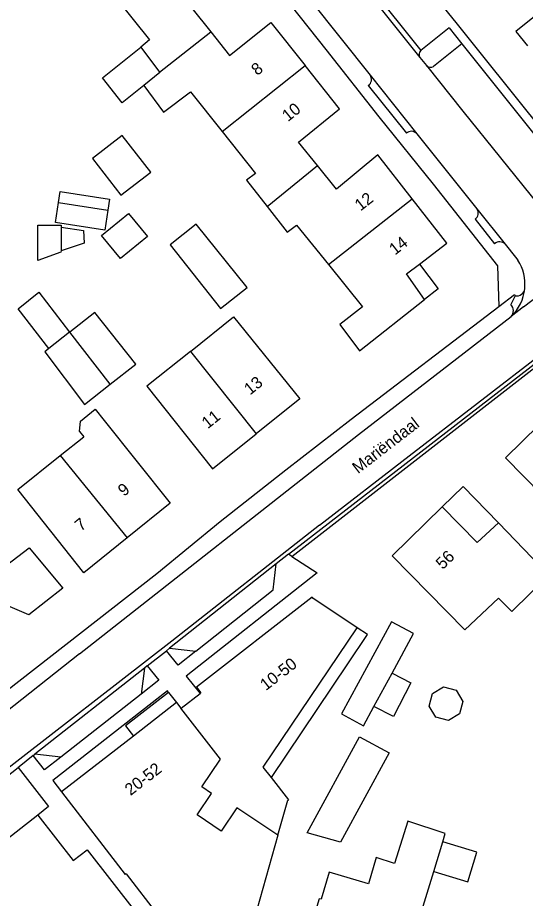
# Model space of a CAD drawing. Extents: x 194485 to 197793, y 468269 to 470822.
# Drawn here: x 195045.7 to 195096.8, y 469975.4 to 470064 of the extents above; entities that cross this region are included whole.
import ezdxf

# ---------------------------------------------------------------- set-up
doc = ezdxf.new("R2010")
doc.units = 0
for name, color, linetype in [('BGT begrenzing pand op maaiveld onder overbouw', 7, 'Continuous'), ('BGT grensvlak gebouwinstallatie plus 1', 7, 'Continuous'), ('BGT grensvlak onbegroeid terreindeel', 7, 'Continuous'), ('BGT grensvlak overig bouwwerk uitbreiding populatie', 7, 'Continuous'), ('BGT grensvlak pand deel overbouw', 7, 'Continuous'), ('BGT grensvlak pand op maaiveld', 7, 'Continuous'), ('BGT grensvlak pand op maaiveld LR', 7, 'Continuous'), ('BGT grensvlak wegdeel', 7, 'Continuous'), ('BGT tekst huisnummerreeks', 7, 'Continuous'), ('BGT tekst openbare ruimte label weg', 7, 'Continuous')]:
    doc.layers.add(name, color=color, linetype=linetype)

msp = doc.modelspace()

# ---------------------------------------------------------------- linework, layer by layer
at = {"layer": 'BGT begrenzing pand op maaiveld onder overbouw'}
msp.add_line((195061.724, 469995.106), (195057.381, 469991.737), dxfattribs=at)
at = {"layer": 'BGT grensvlak gebouwinstallatie plus 1'}
for p, q in [((195054.273, 470057.966), (195058.122, 470061.035)), ((195049.851, 470045.412), (195050.023, 470046.532)), ((195050.023, 470046.532), (195054.99, 470045.768)), ((195054.99, 470045.768), (195054.818, 470044.649)), ((195054.18, 470042.092), (195056.9, 470044.314)), ((195056.9, 470044.314), (195058.792, 470041.998)), ((195047.75, 470043.13), (195050.097, 470043.13)), ((195047.75, 470039.599), (195047.75, 470043.13)), ((195050.097, 470043.13), (195050.097, 470042.952)), ((195056.071, 470039.776), (195054.18, 470042.092)), ((195058.792, 470041.998), (195056.071, 470039.776)), ((195050.097, 470040.57), (195050.088, 470040.415)), ((195050.088, 470040.415), (195047.75, 470039.599)), ((195086.164, 470039.233), (195088.046, 470036.746)), ((195045.802, 470034.721), (195047.871, 470036.385)), ((195047.871, 470036.385), (195050.956, 470032.362)), ((195088.046, 470036.746), (195086.662, 470035.668)), ((195048.863, 470030.731), (195045.802, 470034.721)), ((195080.931, 470001.945), (195079.908, 470002.626)), ((195078.952, 469999.003), (195080.931, 470001.945)), ((195071.262, 469987.568), (195078.952, 469999.003)), ((195083.409, 469998.069), (195085.3, 469997.103)), ((195085.3, 469997.103), (195083.562, 469993.695)), ((195083.562, 469993.695), (195081.587, 469994.703)), ((195091.931, 469980.062), (195088.509, 469981.101)), ((195091.024, 469977.076), (195091.931, 469980.062)), ((195087.602, 469978.115), (195091.024, 469977.076))]:
    msp.add_line(p, q, dxfattribs=at)
for points in [[(195058.419, 470057.181), (195056.246, 470055.464), (195054.273, 470057.966)], [(195053.258, 470049.849), (195056.117, 470046.154), (195059.125, 470048.481), (195056.265, 470052.177), (195053.258, 470049.849)], [(195094.107, 470013.196), (195090.568, 470016.856), (195088.459, 470014.816)]]:
    msp.add_lwpolyline(points, dxfattribs=at)
at = {"layer": 'BGT grensvlak onbegroeid terreindeel'}
msp.add_lwpolyline([(195073.336, 470009.819), (195099.892, 470030.463), (195101.911, 470032.033)], dxfattribs=at)
at = {"layer": 'BGT grensvlak overig bouwwerk uitbreiding populatie'}
for p, q in [((195050.097, 470042.952), (195052.361, 470042.592)), ((195050.097, 470042.952), (195050.097, 470040.57)), ((195052.361, 470042.592), (195052.439, 470041.322)), ((195052.439, 470041.322), (195050.097, 470040.57)), ((195087.475, 469996.012), (195088.597, 469996.675)), ((195088.597, 469996.675), (195089.859, 469996.351)), ((195089.859, 469996.351), (195090.522, 469995.229)), ((195087.15, 469994.75), (195087.475, 469996.012)), ((195087.813, 469993.628), (195087.15, 469994.75)), ((195090.522, 469995.229), (195090.197, 469993.967)), ((195089.075, 469993.304), (195087.813, 469993.628)), ((195090.197, 469993.967), (195089.075, 469993.304))]:
    msp.add_line(p, q, dxfattribs=at)
at = {"layer": 'BGT grensvlak pand deel overbouw'}
msp.add_line((195060.928, 469996.129), (195061.724, 469995.106), dxfattribs=at)
msp.add_lwpolyline([(195060.928, 469996.129), (195056.581, 469992.75), (195057.381, 469991.737)], dxfattribs=at)
at = {"layer": 'BGT grensvlak pand op maaiveld'}
for p, q in [((195058.122, 470061.035), (195060.009, 470058.544)), ((195058.419, 470057.181), (195060.411, 470054.508)), ((195049.542, 470043.401), (195049.851, 470045.412)), ((195049.851, 470045.412), (195054.818, 470044.649)), ((195054.818, 470044.649), (195054.509, 470042.637)), ((195054.509, 470042.637), (195049.542, 470043.401)), ((195050.956, 470032.362), (195048.863, 470030.731)), ((195050.973, 470032.375), (195050.956, 470032.362)), ((195052.057, 470023.425), (195053.547, 470024.614)), ((195053.547, 470024.614), (195054.441, 470023.493)), ((195051.941, 470022.396), (195052.057, 470023.425)), ((195051.941, 470022.396), (195052.377, 470021.849)), ((195050.016, 470019.968), (195052.377, 470021.849)), ((195081.587, 469994.703), (195083.409, 469998.069)), ((195061.724, 469995.106), (195062.156, 469994.55)), ((195057.381, 469991.737), (195050.142, 469986.123)), ((195074.867, 469982.007), (195080.125, 469991.668)), ((195080.125, 469991.668), (195083.111, 469990.043)), ((195083.111, 469990.043), (195078.22, 469981.055)), ((195050.142, 469986.123), (195056.559, 469977.819)), ((195078.22, 469981.055), (195074.867, 469982.007)), ((195088.509, 469981.101), (195088.757, 469981.919)), ((195087.602, 469978.115), (195088.509, 469981.101)), ((195056.651, 469977.891), (195056.559, 469977.819))]:
    msp.add_line(p, q, dxfattribs=at)
for points in [[(195063.976, 470072.48), (195067.421, 470068.142), (195063.275, 470064.99), (195065.159, 470062.594)], [(195055.709, 470065.916), (195059.016, 470061.774), (195058.122, 470061.035)], [(195099.894, 470063.523), (195098.735, 470064.944), (195095.877, 470062.613), (195097.036, 470061.192)], [(195065.159, 470062.594), (195067.044, 470060.197), (195071.2, 470063.54), (195074.658, 470059.195)], [(195075.908, 470049.131), (195073.985, 470051.495), (195078.115, 470054.85), (195074.658, 470059.195)], [(195060.009, 470058.544), (195060.053, 470058.486), (195058.419, 470057.181)], [(195060.411, 470054.508), (195063.122, 470056.564), (195066.308, 470052.551)], [(195066.308, 470052.551), (195069.662, 470048.328), (195068.754, 470047.679), (195070.841, 470045.012)], [(195085.444, 470045.777), (195081.972, 470050.211), (195077.83, 470046.767), (195075.908, 470049.131)], [(195070.841, 470045.012), (195072.86, 470042.432), (195073.78, 470043.158), (195077.002, 470039.169)], [(195086.164, 470039.233), (195088.915, 470041.343), (195085.444, 470045.777)], [(195063.683, 470043.254), (195061.076, 470041.168), (195066.14, 470034.747), (195068.836, 470036.886), (195063.683, 470043.254)], [(195077.002, 470039.169), (195080.421, 470034.936), (195078.141, 470033.134), (195080.137, 470030.51), (195086.662, 470035.668)], [(195086.662, 470035.668), (195084.858, 470038.231), (195086.164, 470039.233)], [(195055.028, 470027.14), (195057.61, 470029.168), (195053.492, 470034.339), (195050.973, 470032.375)], [(195063.117, 470030.434), (195067.45, 470033.911), (195074.138, 470025.654), (195069.734, 470022.14)], [(195048.863, 470030.731), (195048.453, 470030.411), (195052.446, 470025.111), (195055.028, 470027.14)], [(195063.117, 470030.434), (195058.748, 470026.927), (195065.331, 470018.627), (195069.734, 470022.14)], [(195102.599, 470012.711), (195102.139, 470012.282), (195094.808, 470019.73), (195099.859, 470024.665)], [(195054.441, 470023.493), (195061.071, 470015.182), (195056.739, 470011.671)], [(195056.739, 470011.671), (195052.407, 470008.16), (195045.738, 470016.56), (195050.016, 470019.968)], [(195094.107, 470013.196), (195099.194, 470007.936), (195095.462, 470004.28), (195094.133, 470005.626), (195090.739, 470002.433), (195083.408, 470009.881), (195088.459, 470014.816)], [(195088.459, 470014.816), (195091.957, 470011.205), (195094.107, 470013.196)], [(195038.919, 470009.129), (195043.74, 470007.064), (195044.606, 470008.924), (195046.886, 470010.687), (195050.29, 470006.603), (195046.85, 470003.932), (195043.291, 470005.44), (195039.738, 469997.071), (195034.725, 469999.336)], [(195079.908, 470002.626), (195075.435, 470005.602), (195075.443, 470005.623), (195075.378, 470005.696), (195063.726, 469996.66), (195064.168, 469996.088), (195064.096, 469996.033)], [(195071.262, 469987.568), (195070.443, 469988.613), (195079.908, 470002.626)], [(195083.409, 469998.069), (195085.559, 470002.041), (195083.339, 470003.246), (195078.316, 469993.967)], [(195062.156, 469994.55), (195062.179, 469994.568), (195062.192, 469994.553), (195064.096, 469996.033)], [(195078.316, 469993.967), (195080.536, 469992.762), (195081.587, 469994.703)], [(195071.918, 469981.777), (195072.907, 469985.303), (195072.939, 469985.282), (195073.015, 469985.331), (195071.262, 469987.568)], [(195088.757, 469981.919), (195084.99, 469983.19), (195083.66, 469978.903), (195081.806, 469979.503), (195081.053, 469976.868), (195077.065, 469978.039), (195076.261, 469975.326), (195076.057, 469975.362), (195073.279, 469966.137), (195073.765, 469966.003), (195073.523, 469965.018), (195076.808, 469964.055), (195077.114, 469964.989), (195080.588, 469964.143), (195082.43, 469970.055), (195082.941, 469969.96), (195083.88, 469972.98), (195083.726, 469973.067), (195084.153, 469974.436), (195086.276, 469973.751), (195087.602, 469978.115)], [(195071.918, 469981.777), (195068.001, 469967.805), (195057.878, 469970.659)], [(195056.651, 469977.891), (195059.918, 469973.658), (195057.878, 469970.659)]]:
    msp.add_lwpolyline(points, dxfattribs=at)
at = {"layer": 'BGT grensvlak pand op maaiveld LR'}
for p, q in [((195060.009, 470058.544), (195065.159, 470062.594)), ((195066.308, 470052.551), (195074.658, 470059.195)), ((195070.841, 470045.012), (195075.908, 470049.131)), ((195077.002, 470039.169), (195085.444, 470045.777)), ((195055.028, 470027.14), (195050.973, 470032.375)), ((195063.117, 470030.434), (195069.734, 470022.14)), ((195050.016, 470019.968), (195056.739, 470011.671))]:
    msp.add_line(p, q, dxfattribs=at)
msp.add_lwpolyline([(195071.918, 469981.777), (195067.779, 469984.521), (195066.205, 469982.183), (195063.799, 469983.803), (195065.252, 469985.96), (195064.256, 469986.63), (195066.135, 469989.419), (195062.156, 469994.55)], dxfattribs=at)
at = {"layer": 'BGT grensvlak wegdeel'}
for p, q in [((195080.498, 470067.175), (195086.216, 470060.012)), ((195087.403, 470066.547), (195089.816, 470063.531)), ((195075.235, 470065.711), (195081.202, 470058.235)), ((195089.141, 470062.991), (195086.295, 470060.715)), ((195089.141, 470062.991), (195090.418, 470061.391)), ((195089.816, 470063.531), (195092.362, 470060.348)), ((195090.418, 470061.391), (195087.573, 470059.116)), ((195090.418, 470061.391), (195101.265, 470047.807)), ((195092.362, 470060.348), (195101.595, 470048.806)), ((195086.216, 470060.012), (195086.87, 470059.194)), ((195081.202, 470058.235), (195085.906, 470052.341)), ((195081.014, 470057.189), (195084.844, 470052.389)), ((195085.906, 470052.341), (195091.941, 470044.779)), ((195091.941, 470044.779), (195094.782, 470041.219)), ((195091.753, 470043.733), (195093.721, 470041.267)), ((195096.645, 470034.925), (195105.488, 470041.758)), ((195094.782, 470041.219), (195095.821, 470039.918)), ((195095.821, 470039.918), (195096.066, 470039.611)), ((195085.144, 470019.93), (195107.023, 470036.818)), ((195095.802, 470036.043), (195095.36, 470035.149)), ((195096.645, 470034.925), (195095.387, 470033.952)), ((195072.98, 470010.054), (195101.723, 470032.258)), ((195076.102, 470012.951), (195085.144, 470019.93)), ((195076.102, 470012.951), (195061.246, 470001.301)), ((195072.98, 470010.054), (195071.752, 470009.081)), ((195073.336, 470009.819), (195072.98, 470010.054)), ((195071.752, 470009.081), (195061.015, 470000.575)), ((195061.246, 470001.301), (195030.644, 469977.562)), ((195051.971, 470000), (195039.553, 469990.237)), ((195058.779, 469998.797), (195060.702, 470000.326)), ((195061.015, 470000.575), (195060.702, 470000.326)), ((195061.015, 470000.575), (195063.654, 470000.272)), ((195058.504, 469998.579), (195047.462, 469989.906)), ((195058.504, 469998.579), (195058.158, 469995.961)), ((195058.779, 469998.797), (195058.504, 469998.579)), ((195058.158, 469995.961), (195050.076, 469989.612)), ((195047.283, 469989.764), (195047.462, 469989.906)), ((195050.076, 469989.612), (195047.462, 469989.906)), ((195038.25, 469982.657), (195045.799, 469988.583))]:
    msp.add_line(p, q, dxfattribs=at)
for points in [[(195043.561, 470102.339), (195060.695, 470080.845), (195071.449, 470067.518), (195076.752, 470060.808), (195082.063, 470054.031), (195087.527, 470047.254), (195094.025, 470039.053), (195094.144, 470034.964)], [(195081.114, 470067.124), (195081.159, 470067.147), (195086.295, 470060.715)], [(195086.87, 470059.194), (195090.521, 470054.621), (195098.098, 470045.213)], [(195094.144, 470034.964), (195095.711, 470036.162), (195095.802, 470036.043)], [(195038.332, 469991.432), (195059.744, 470008.093), (195066.11, 470013.325), (195072.706, 470018.511), (195079.309, 470023.616), (195094.144, 470034.964)], [(195051.971, 470000), (195080.047, 470022.084), (195095.387, 470033.952)], [(195073.336, 470009.819), (195075.865, 470008.157), (195062.675, 469997.777), (195064.096, 469996.033)], [(195063.654, 470000.272), (195071.434, 470006.444), (195071.752, 470009.081)], [(195063.654, 470000.272), (195061.874, 469998.86), (195060.702, 470000.326)], [(195058.779, 469998.797), (195059.945, 469997.365), (195058.158, 469995.961)], [(195060.928, 469996.129), (195060.804, 469996.289), (195049.276, 469987.264), (195050.142, 469986.123)], [(195047.283, 469989.764), (195045.88, 469988.648), (195045.799, 469988.583)], [(195050.076, 469989.612), (195048.443, 469988.329), (195047.283, 469989.764)], [(195045.799, 469988.583), (195048.842, 469984.635), (195047.765, 469983.79)], [(195047.765, 469983.79), (195036.998, 469975.347), (195033.81, 469979.356)], [(195047.765, 469983.79), (195051.305, 469979.229), (195052.732, 469980.299), (195057.685, 469973.917), (195053.768, 469968.186)]]:
    msp.add_lwpolyline(points, dxfattribs=at)
for centre, radius, start, end in [((195086.673, 470060.317), 0.549, 133.51749, 213.65902), ((195087.274, 470059.63), 0.595, 227.18522, 300.15229), ((195080.585, 470057.806), 0.752, 304.82472, 34.79704), ((195085.351, 470051.834), 0.752, 42.41016, 132.41408), ((195091.324, 470044.35), 0.751, 304.80709, 34.81468), ((195094.228, 470040.714), 0.75, 42.34864, 132.47073), ((195092.32, 470037.189), 4.461, 354.31796, 32.88679), ((195092.323, 470037.19), 4.458, 313.41728, 354.29204), ((195095.963, 470036.827), 0.8, 258.42645, 354.25234), ((195094.753, 470034.536), 0.863, 317.33914, 45.2452)]:
    msp.add_arc(centre, radius, start, end, dxfattribs=at)

# ---------------------------------------------------------------- texts
at = {"layer": 'BGT tekst huisnummerreeks'}
for s, rotation, p in [('8', 38.5, (195069.837, 470058.14)), ('10', 38.5, (195072.932, 470053.507)), ('12', 38.1, (195080.231, 470044.508)), ('14', 38.1, (195083.699, 470040.072)), ('13', 38.6, (195069.117, 470025.997)), ('11', 38.6, (195064.853, 470022.595)), ('9', 39, (195056.43, 470015.798)), ('7', 39, (195052.099, 470012.287)), ('56', 44.3, (195088.508, 470008.433)), ('10-50', 37.8, (195070.709, 469996.254)), ('20-52', 37.8, (195057.094, 469985.694))]:
    msp.add_text(s, height=1.2, rotation=rotation, dxfattribs=at).set_placement(p)
at = {"layer": 'BGT tekst openbare ruimte label weg'}
msp.add_text('Mariëndaal', height=1.2, rotation=37.7, dxfattribs=at).set_placement((195079.981, 470018.08))

doc.saveas('drawing.dxf')
